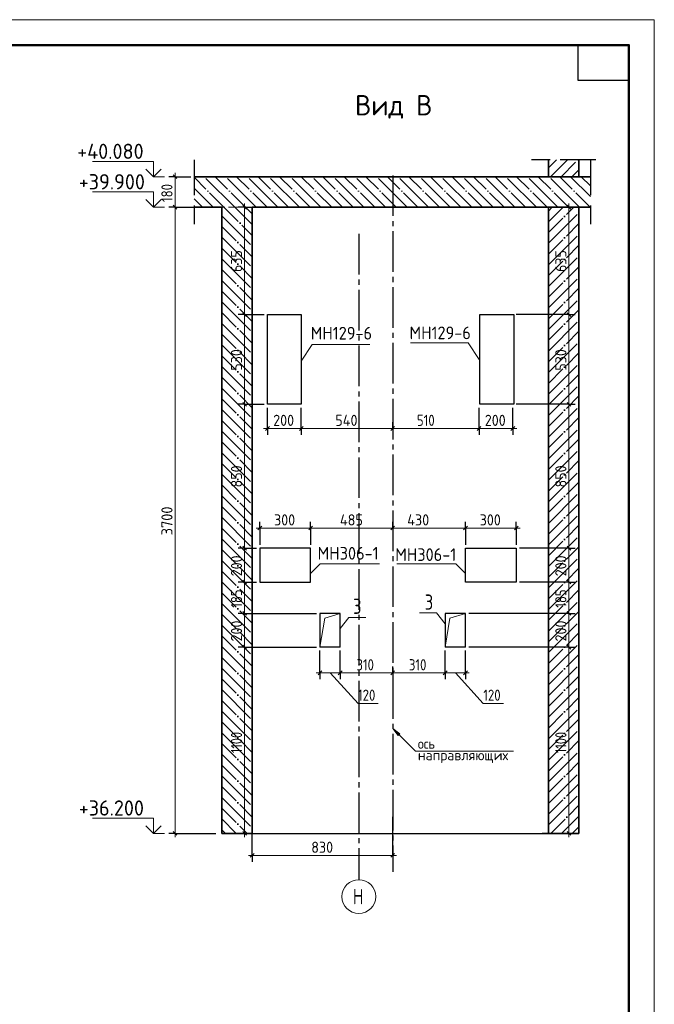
# Model space of a CAD drawing. Header units: millimetres. Extents: x -49773 to 2322955, y -3321 to 58485.
# Tile 423 of 580: x 1646918 to 1659415, y 19753 to 39144. Entities that reach past the tile are written whole.
import ezdxf

# ---------------------------------------------------------------- set-up
doc = ezdxf.new("R2010")
doc.units = ezdxf.units.MM
for name, pattern in [('______11', [500, 400, -50, 0, -50]), ('______2', [270, 200, -70]), ('______4', [900, 700, -200]), ('______5', [1100, 800, -100, 100, -100])]:
    doc.linetypes.add(name, pattern=pattern)
for name, color, linetype, lineweight in [('Standard', 7, 'Continuous', 25), ('Высотная отметки_ общее', 7, 'Continuous', 13), ('Перекрытие (1)', 7, 'Continuous', 35), ('Размерная линия_ общее', 7, 'Continuous', 13), ('Стена_ общее', 7, 'Continuous', 35), ('Стена_ Сборный элемент', 7, 'Continuous', 35), ('Текст_ общее', 7, 'Continuous', 13)]:
    doc.layers.add(name, color=color, linetype=linetype, lineweight=lineweight)
doc.layers.add('Осевая линия_ общее', color=7, linetype='______5', lineweight=13, true_color=0xa0a0a0)
doc.styles.add('ISOCPEUR', font='txt')

msp = doc.modelspace()

# ---------------------------------------------------------------- hatches: boundary and pattern name
at = {"layer": 'Осевая линия_ общее', "linetype": 'Continuous', "lineweight": 13, "transparency": 33554687}
msp.add_hatch(color=7, dxfattribs=at).paths.add_polyline_path([(1654369.9, 25045.8), (1654263.8, 25187.2), (1654405.2, 25081.2)], flags=16)

# ---------------------------------------------------------------- linework, layer by layer
at = {"layer": 'Standard', "color": 7, "linetype": '______4', "lineweight": 25, "transparency": 33554687}
for p, q in [((1650352.4, 36385.7), (1650352.4, 35119)), ((1658263.8, 36386.5), (1656997.1, 36386.5)), ((1658156.3, 36385.7), (1658156.3, 35119))]:
    msp.add_line(p, q, dxfattribs=at)
at = {"layer": 'Standard', "color": 253, "linetype": '______11', "lineweight": 35, "true_color": 0xababab, "transparency": 33554687}
for p, q in [((1657330.5, 36225.1), (1657491.9, 36386.5)), ((1657582, 36052.3), (1657916.2, 36386.5)), ((1650940.5, 35452.3), (1651497.1, 34895.7)), ((1651364.8, 35452.3), (1651497.1, 35320)), ((1657330.5, 34952.3), (1657830.5, 35452.3)), ((1657330.5, 35376.5), (1657406.3, 35452.3)), ((1657330.5, 34528), (1657930.5, 35128)), ((1650897.1, 35071.4), (1651497.1, 34471.4)), ((1650897.1, 34647.2), (1651497.1, 34047.2)), ((1657330.5, 34103.8), (1657930.5, 34703.8)), ((1650897.1, 34222.9), (1651497.1, 33622.9)), ((1657330.5, 33679.5), (1657930.5, 34279.5)), ((1650897.1, 33798.6), (1651497.1, 33198.6)), ((1657330.5, 33255.2), (1657930.5, 33855.2)), ((1650897.1, 33374.4), (1651497.1, 32774.4)), ((1657330.5, 32831), (1657930.5, 33431)), ((1657330.5, 32406.7), (1657930.5, 33006.7)), ((1650897.1, 32950.1), (1651497.1, 32350.1)), ((1657330.5, 31982.4), (1657930.5, 32582.4)), ((1650897.1, 32525.8), (1651497.1, 31925.8)), ((1650897.1, 32101.6), (1651497.1, 31501.6)), ((1657330.5, 31558.2), (1657930.5, 32158.2)), ((1650897.1, 31677.3), (1651497.1, 31077.3)), ((1657330.5, 31133.9), (1657930.5, 31733.9)), ((1650897.1, 31253.1), (1651497.1, 30653.1)), ((1657330.5, 30709.6), (1657930.5, 31309.6)), ((1657330.5, 30285.4), (1657930.5, 30885.4)), ((1650897.1, 30828.8), (1651497.1, 30228.8)), ((1657330.5, 29861.1), (1657930.5, 30461.1)), ((1650897.1, 30404.5), (1651497.1, 29804.5)), ((1650897.1, 29980.3), (1651497.1, 29380.3)), ((1657330.5, 29436.9), (1657930.5, 30036.9)), ((1650897.1, 29556), (1651497.1, 28956)), ((1657330.5, 29012.6), (1657930.5, 29612.6)), ((1650897.1, 29131.7), (1651497.1, 28531.7)), ((1657330.5, 28588.3), (1657930.5, 29188.3)), ((1650897.1, 28707.5), (1651497.1, 28107.5)), ((1657330.5, 28164.1), (1657930.5, 28764.1)), ((1657330.5, 27739.8), (1657930.5, 28339.8)), ((1650897.1, 28283.2), (1651497.1, 27683.2)), ((1650897.1, 27858.9), (1651497.1, 27258.9)), ((1657330.5, 27315.5), (1657930.5, 27915.5)), ((1650897.1, 27434.7), (1651497.1, 26834.7)), ((1657330.5, 26891.3), (1657930.5, 27491.3)), ((1650897.1, 27010.4), (1651497.1, 26410.4)), ((1657330.5, 26467), (1657930.5, 27067)), ((1650897.1, 26586.2), (1651497.1, 25986.1)), ((1657330.5, 26042.7), (1657930.5, 26642.7)), ((1657330.5, 25618.5), (1657930.5, 26218.5)), ((1650897.1, 26161.9), (1651497.1, 25561.9)), ((1657330.5, 25194.2), (1657930.5, 25794.2)), ((1650897.1, 25737.6), (1651497.1, 25137.6)), ((1650897.1, 25313.4), (1651497.1, 24713.4)), ((1657330.5, 24769.9), (1657930.5, 25369.9)), ((1650897.1, 24889.1), (1651497.1, 24289.1)), ((1657330.5, 24345.7), (1657930.5, 24945.7)), ((1650897.1, 24464.8), (1651497.1, 23864.8)), ((1657330.5, 23921.4), (1657930.5, 24521.4)), ((1657330.5, 23497.2), (1657930.5, 24097.2)), ((1650897.1, 24040.6), (1651497.1, 23440.6)), ((1657376.6, 23119), (1657930.5, 23672.9)), ((1650897.1, 23616.3), (1651394.5, 23119)), ((1650897.1, 23192), (1650970.2, 23119)), ((1657800.8, 23119), (1657930.5, 23248.6))]:
    msp.add_line(p, q, dxfattribs=at)
at = {"layer": 'Standard', "color": 7, "linetype": 'Continuous', "lineweight": 35, "transparency": 33554687}
for p, q in [((1657330.5, 36386.5), (1657330.5, 36052.3)), ((1657930.5, 36052.3), (1657930.5, 36386.5)), ((1657330.5, 36052.3), (1650352.4, 36052.3)), ((1658156.3, 36052.3), (1657930.5, 36052.3)), ((1650352.4, 35452.3), (1650897.1, 35452.3)), ((1650897.1, 35452.3), (1650897.1, 23119)), ((1651497.1, 23119), (1651497.1, 35452.3)), ((1651497.1, 35452.3), (1657330.5, 35452.3)), ((1657330.5, 35452.3), (1657330.5, 23119)), ((1657930.5, 23119), (1657930.5, 35452.3)), ((1657930.5, 35452.3), (1658156.3, 35452.3)), ((1650897.1, 23119), (1651497.1, 23119)), ((1657330.5, 23119), (1657930.5, 23119))]:
    msp.add_line(p, q, dxfattribs=at)
at = {"layer": 'Standard', "color": 253, "linetype": '______5', "lineweight": 35, "true_color": 0xababab, "transparency": 33554687}
for p, q in [((1657369.9, 36052.3), (1657704, 36386.5)), ((1657794.1, 36052.3), (1657930.5, 36188.7)), ((1651152.6, 35452.3), (1651497.1, 35107.8)), ((1657330.5, 35164.4), (1657618.4, 35452.3)), ((1657330.5, 34740.2), (1657930.5, 35340.2)), ((1650897.1, 35283.6), (1651497.1, 34683.6)), ((1657330.5, 34315.9), (1657930.5, 34915.9)), ((1650897.1, 34859.3), (1651497.1, 34259.3)), ((1650897.1, 34435), (1651497.1, 33835)), ((1657330.5, 33891.6), (1657930.5, 34491.6)), ((1650897.1, 34010.8), (1651497.1, 33410.8)), ((1657330.5, 33467.4), (1657930.5, 34067.4)), ((1650897.1, 33586.5), (1651497.1, 32986.5)), ((1657330.5, 33043.1), (1657930.5, 33643.1)), ((1650897.1, 33162.2), (1651497.1, 32562.2)), ((1657330.5, 32618.8), (1657930.5, 33218.8)), ((1657330.5, 32194.6), (1657930.5, 32794.6)), ((1650897.1, 32738), (1651497.1, 32138)), ((1650897.1, 32313.7), (1651497.1, 31713.7)), ((1657330.5, 31770.3), (1657930.5, 32370.3)), ((1650897.1, 31889.4), (1651497.1, 31289.4)), ((1657330.5, 31346), (1657930.5, 31946)), ((1650897.1, 31465.2), (1651497.1, 30865.2)), ((1657330.5, 30921.8), (1657930.5, 31521.8)), ((1650897.1, 31040.9), (1651497.1, 30440.9)), ((1657330.5, 30497.5), (1657930.5, 31097.5)), ((1657330.5, 30073.2), (1657930.5, 30673.2)), ((1650897.1, 30616.7), (1651497.1, 30016.7)), ((1650897.1, 30192.4), (1651497.1, 29592.4)), ((1657330.5, 29649), (1657930.5, 30249)), ((1650897.1, 29768.1), (1651497.1, 29168.1)), ((1657330.5, 29224.7), (1657930.5, 29824.7)), ((1650897.1, 29343.9), (1651497.1, 28743.9)), ((1657330.5, 28800.5), (1657930.5, 29400.5)), ((1650897.1, 28919.6), (1651497.1, 28319.6)), ((1657330.5, 28376.2), (1657930.5, 28976.2)), ((1657330.5, 27951.9), (1657930.5, 28551.9)), ((1650897.1, 28495.3), (1651497.1, 27895.3)), ((1657330.5, 27527.7), (1657930.5, 28127.7)), ((1650897.1, 28071.1), (1651497.1, 27471.1)), ((1650897.1, 27646.8), (1651497.1, 27046.8)), ((1657330.5, 27103.4), (1657930.5, 27703.4)), ((1650897.1, 27222.5), (1651497.1, 26622.5)), ((1657330.5, 26679.1), (1657930.5, 27279.1)), ((1650897.1, 26798.3), (1651497.1, 26198.3)), ((1657330.5, 26254.9), (1657930.5, 26854.9)), ((1650897.1, 26374), (1651497.1, 25774)), ((1657330.5, 25830.6), (1657930.5, 26430.6)), ((1657330.5, 25406.3), (1657930.5, 26006.3)), ((1650897.1, 25949.8), (1651497.1, 25349.8)), ((1650897.1, 25525.5), (1651497.1, 24925.5)), ((1657330.5, 24982.1), (1657930.5, 25582.1)), ((1650897.1, 25101.2), (1651497.1, 24501.2)), ((1657330.5, 24557.8), (1657930.5, 25157.8)), ((1650897.1, 24677), (1651497.1, 24077)), ((1657330.5, 24133.5), (1657930.5, 24733.5)), ((1650897.1, 24252.7), (1651497.1, 23652.7)), ((1657330.5, 23709.3), (1657930.5, 24309.3)), ((1657330.5, 23285), (1657930.5, 23885)), ((1650897.1, 23828.4), (1651497.1, 23228.4)), ((1650897.1, 23404.2), (1651182.3, 23119)), ((1657588.7, 23119), (1657930.5, 23460.8))]:
    msp.add_line(p, q, dxfattribs=at)
at = {"layer": 'Standard', "color": 253, "linetype": '______11', "lineweight": 13, "true_color": 0xababab, "transparency": 33554687}
for p, q in [((1650940.5, 35452.3), (1650352.4, 36040.4)), ((1651364.8, 35452.3), (1650764.8, 36052.3)), ((1651789, 35452.3), (1651189, 36052.3)), ((1652213.3, 35452.3), (1651613.3, 36052.3)), ((1652637.6, 35452.3), (1652037.6, 36052.3)), ((1653061.8, 35452.3), (1652461.8, 36052.3)), ((1653486.1, 35452.3), (1652886.1, 36052.3)), ((1653910.4, 35452.3), (1653310.4, 36052.3)), ((1654334.6, 35452.3), (1653734.6, 36052.3)), ((1654758.9, 35452.3), (1654158.9, 36052.3)), ((1655183.2, 35452.3), (1654583.1, 36052.3)), ((1655607.4, 35452.3), (1655007.4, 36052.3)), ((1656031.7, 35452.3), (1655431.7, 36052.3)), ((1656455.9, 35452.3), (1655855.9, 36052.3)), ((1656880.2, 35452.3), (1656280.2, 36052.3)), ((1657304.5, 35452.3), (1656704.5, 36052.3)), ((1657728.7, 35452.3), (1657128.7, 36052.3)), ((1658153, 35452.3), (1657553, 36052.3)), ((1658156.3, 35873.3), (1657977.3, 36052.3)), ((1650516.2, 35452.3), (1650352.4, 35616.2))]:
    msp.add_line(p, q, dxfattribs=at)
at = {"layer": 'Standard', "color": 253, "linetype": '______5', "lineweight": 13, "true_color": 0xababab, "transparency": 33554687}
for p, q in [((1651152.6, 35452.3), (1650552.6, 36052.3)), ((1651576.9, 35452.3), (1650976.9, 36052.3)), ((1652001.2, 35452.3), (1651401.2, 36052.3)), ((1652425.4, 35452.3), (1651825.4, 36052.3)), ((1652849.7, 35452.3), (1652249.7, 36052.3)), ((1653274, 35452.3), (1652674, 36052.3)), ((1653698.2, 35452.3), (1653098.2, 36052.3)), ((1654122.5, 35452.3), (1653522.5, 36052.3)), ((1654546.8, 35452.3), (1653946.8, 36052.3)), ((1654971, 35452.3), (1654371, 36052.3)), ((1655395.3, 35452.3), (1654795.3, 36052.3)), ((1655819.5, 35452.3), (1655219.5, 36052.3)), ((1656243.8, 35452.3), (1655643.8, 36052.3)), ((1656668.1, 35452.3), (1656068.1, 36052.3)), ((1657092.3, 35452.3), (1656492.3, 36052.3)), ((1657516.6, 35452.3), (1656916.6, 36052.3)), ((1657940.9, 35452.3), (1657340.9, 36052.3)), ((1658156.3, 35661.2), (1657765.1, 36052.3)), ((1650728.4, 35452.3), (1650352.4, 35828.3))]:
    msp.add_line(p, q, dxfattribs=at)
at = {"layer": 'Standard', "color": 7, "linetype": 'Continuous', "lineweight": 13, "transparency": 33554687}
msp.add_lwpolyline([(1600015.1, -2855.6), (1659415.1, -2855.6), (1659415.1, 39144.4), (1600015.1, 39144.4), (1600015.1, -2855.6)], close=True, dxfattribs=at)
at = {"layer": 'Standard', "color": 7, "linetype": 'Continuous', "lineweight": 50, "transparency": 33554687}
msp.add_lwpolyline([(1602015.1, 38644.4), (1658915.1, 38644.4), (1658915.1, -2355.6), (1602015.1, -2355.6), (1602015.1, 38644.4)], close=True, dxfattribs=at)
at = {"layer": 'Standard', "color": 7, "linetype": 'Continuous', "lineweight": 25, "transparency": 33554687}
msp.add_lwpolyline([(1658915.1, 38644.4), (1658915.1, 37944.4), (1657915.1, 37944.4), (1657915.1, 38644.4), (1658915.1, 38644.4)], close=True, dxfattribs=at)
at = {"layer": 'Standard', "color": 7, "linetype": 'Continuous', "lineweight": 13, "transparency": 33554687}
for points in [[(1655963.8, 32452.3), (1655750.5, 32781), (1654617.2, 32781)], [(1652463.8, 32417.7), (1652677.1, 32746.4), (1653810.4, 32746.4)], [(1652647.1, 28237.8), (1652835.7, 28426.4), (1654002.4, 28426.4)], [(1655697.1, 28237.8), (1655508.6, 28426.4), (1654341.9, 28426.4)], [(1652830.5, 26785.7), (1652924.8, 27358), (1653230.5, 27452.3)], [(1655297.1, 26785.7), (1655391.4, 27358), (1655697.1, 27452.3)]]:
    msp.add_lwpolyline(points, dxfattribs=at)
at = {"layer": 'Высотная отметки_ общее', "color": 7, "linetype": 'Continuous', "lineweight": 13, "transparency": 33554687}
for p, q in [((1649551.6, 36352.3), (1648351.6, 36352.3)), ((1649551.6, 36052.3), (1649551.6, 36352.3)), ((1649551.6, 36052.3), (1649401.6, 36202.3)), ((1649551.6, 36052.3), (1649701.6, 36202.3)), ((1649551.6, 36052.3), (1649551.6, 36052.3)), ((1649551.6, 36052.3), (1649551.6, 36052.3)), ((1649551.6, 36052.3), (1649772.1, 36052.3)), ((1649551.6, 36052.3), (1649551.6, 36052.3)), ((1649551.6, 36052.3), (1649551.6, 36052.3)), ((1649551.6, 35752.3), (1648351.6, 35752.3)), ((1649551.6, 35452.3), (1649551.6, 35752.3)), ((1649551.6, 35452.3), (1649401.6, 35602.3)), ((1649551.6, 35452.3), (1649701.6, 35602.3)), ((1649551.6, 35452.3), (1649551.6, 35452.3)), ((1649551.6, 35452.3), (1649551.6, 35452.3)), ((1649551.6, 35452.3), (1649772.1, 35452.3)), ((1649551.6, 35452.3), (1649551.6, 35452.3)), ((1649551.6, 35452.3), (1649551.6, 35452.3)), ((1649551.6, 23419), (1648351.6, 23419)), ((1649551.6, 23119), (1649551.6, 23419)), ((1649551.6, 23119), (1649401.6, 23269)), ((1649551.6, 23119), (1649701.6, 23269)), ((1649551.6, 23119), (1649551.6, 23119)), ((1649551.6, 23119), (1649551.6, 23119)), ((1649551.6, 23119), (1649772.1, 23119)), ((1649551.6, 23119), (1649551.6, 23119)), ((1649551.6, 23119), (1649551.6, 23119))]:
    msp.add_line(p, q, dxfattribs=at)
at = {"layer": 'Осевая линия_ общее', "color": 253, "linetype": '______5', "lineweight": -3, "true_color": 0xa0a0a0, "transparency": 33554687}
for p, q in [((1654263.8, 36078.2), (1654263.8, 22359.9)), ((1653597.1, 34924.9), (1653597.1, 22206.6))]:
    msp.add_line(p, q, dxfattribs=at)
at = {"layer": 'Осевая линия_ общее', "color": 7, "linetype": 'Continuous', "lineweight": 13, "transparency": 33554687}
for p, q in [((1654263.8, 25187.2), (1654263.8, 25187.2)), ((1654263.8, 25187.2), (1654263.8, 25187.2)), ((1654263.8, 25187.2), (1654263.8, 25187.2)), ((1654263.8, 25187.2), (1654405.2, 25081.2)), ((1654369.9, 25045.8), (1654263.8, 25187.2)), ((1654405.2, 25081.2), (1654369.9, 25045.8)), ((1654387.6, 25063.5), (1654396.4, 25054.6))]:
    msp.add_line(p, q, dxfattribs=at)
for points in [[(1653230.5, 27154.4), (1653401.4, 27372.8), (1653734.7, 27372.8)], [(1655297.1, 27246), (1655126.3, 27464.3), (1654792.9, 27464.3)], [(1654263.8, 25187.2), (1654711.6, 24739.4), (1656645, 24739.4)]]:
    msp.add_lwpolyline(points, dxfattribs=at)
msp.add_circle((1653597.1, 21873.3), 333.3, dxfattribs=at)
at = {"layer": 'Перекрытие (1)', "color": 7, "linetype": 'Continuous', "lineweight": 13, "transparency": 33554687}
for p, q in [((1657930.5, 36052.3), (1657330.5, 36052.3)), ((1657330.5, 35452.3), (1657930.5, 35452.3))]:
    msp.add_line(p, q, dxfattribs=at)
at = {"layer": 'Размерная линия_ общее', "color": 7, "linetype": 'Continuous', "lineweight": 25, "transparency": 33554687}
for p, q in [((1650015.6, 36014.8), (1649940.6, 36089.8)), ((1650015.6, 35414.8), (1649940.6, 35489.8)), ((1651385.7, 35414.8), (1651310.7, 35489.8)), ((1657772.4, 35414.8), (1657697.4, 35489.8)), ((1651385.7, 33298.2), (1651310.7, 33373.2)), ((1657772.4, 33298.2), (1657697.4, 33373.2)), ((1651385.7, 31531.5), (1651310.7, 31606.5)), ((1657772.4, 31531.5), (1657697.4, 31606.5)), ((1651759.6, 31056.4), (1651834.6, 31131.4)), ((1652426.3, 31056.4), (1652501.3, 31131.4)), ((1654226.3, 31056.4), (1654301.3, 31131.4)), ((1655926.3, 31056.4), (1656001.3, 31131.4)), ((1656593, 31056.4), (1656668, 31131.4)), ((1651609.6, 29094.6), (1651684.6, 29169.6)), ((1652609.6, 29094.6), (1652684.6, 29169.6)), ((1654226.3, 29094.6), (1654301.3, 29169.6)), ((1655659.6, 29094.6), (1655734.6, 29169.6)), ((1656659.6, 29094.6), (1656734.6, 29169.6)), ((1651385.7, 28698.2), (1651310.7, 28773.2)), ((1657772.4, 28698.2), (1657697.4, 28773.2)), ((1651385.7, 28031.5), (1651310.7, 28106.5)), ((1657772.4, 28031.5), (1657697.4, 28106.5)), ((1651385.7, 27414.8), (1651310.7, 27489.8)), ((1657772.4, 27414.8), (1657697.4, 27489.8)), ((1651385.7, 26748.2), (1651310.7, 26823.2)), ((1657772.4, 26748.2), (1657697.4, 26823.2)), ((1652793, 26242.4), (1652868, 26317.4)), ((1653193, 26242.4), (1653268, 26317.4)), ((1654226.3, 26242.4), (1654301.3, 26317.4)), ((1655259.6, 26242.4), (1655334.6, 26317.4)), ((1655659.6, 26242.4), (1655734.6, 26317.4)), ((1650015.6, 23081.5), (1649940.6, 23156.5)), ((1651385.7, 23081.5), (1651310.7, 23156.5)), ((1657772.4, 23081.5), (1657697.4, 23156.5)), ((1651459.6, 22647.9), (1651534.6, 22722.9)), ((1654226.3, 22647.9), (1654301.3, 22722.9))]:
    msp.add_line(p, q, dxfattribs=at)
at = {"layer": 'Размерная линия_ общее', "color": 7, "linetype": 'Continuous', "lineweight": 13, "transparency": 33554687}
for p, q in [((1649978.1, 36052.3), (1649978.1, 36127.3)), ((1649978.1, 35452.3), (1649978.1, 36052.3)), ((1651348.2, 35452.3), (1651348.2, 35527.3)), ((1657734.9, 35452.3), (1657734.9, 35527.3)), ((1651348.2, 33335.7), (1651348.2, 35452.3)), ((1657734.9, 33335.7), (1657734.9, 35452.3)), ((1651348.2, 31569), (1651348.2, 33335.7)), ((1657734.9, 31569), (1657734.9, 33335.7)), ((1651348.2, 28735.7), (1651348.2, 31569)), ((1657734.9, 28735.7), (1657734.9, 31569)), ((1651797.1, 31093.9), (1651722.1, 31093.9)), ((1651797.1, 31093.9), (1652463.8, 31093.9)), ((1652463.8, 31093.9), (1654263.8, 31093.9)), ((1654263.8, 31093.9), (1655963.8, 31093.9)), ((1655963.8, 31093.9), (1656630.5, 31093.9)), ((1656630.5, 31093.9), (1656705.5, 31093.9)), ((1651647.1, 29132.1), (1651572.1, 29132.1)), ((1651647.1, 29132.1), (1652647.1, 29132.1)), ((1652647.1, 29132.1), (1654263.8, 29132.1)), ((1654263.8, 29132.1), (1655697.1, 29132.1)), ((1655697.1, 29132.1), (1656697.1, 29132.1)), ((1656697.1, 29132.1), (1656772.1, 29132.1)), ((1651348.2, 28069), (1651348.2, 28735.7)), ((1657734.9, 28069), (1657734.9, 28735.7)), ((1651348.2, 27452.3), (1651348.2, 28069)), ((1657734.9, 27452.3), (1657734.9, 28069)), ((1651348.2, 26785.7), (1651348.2, 27452.3)), ((1657734.9, 26785.7), (1657734.9, 27452.3)), ((1652830.5, 26279.9), (1652755.5, 26279.9)), ((1652830.5, 26279.9), (1653230.5, 26279.9)), ((1653030.5, 26279.9), (1653580.5, 25679.9)), ((1655297.1, 26279.9), (1655697.1, 26279.9)), ((1655497.1, 26279.9), (1656047.1, 25679.9)), ((1655697.1, 26279.9), (1655772.1, 26279.9)), ((1653580.5, 25679.9), (1653976.5, 25679.9)), ((1656047.1, 25679.9), (1656443.2, 25679.9)), ((1649978.1, 23119), (1649978.1, 23044)), ((1651348.2, 23119), (1651348.2, 23044)), ((1657734.9, 23119), (1657734.9, 23044)), ((1651497.1, 22685.4), (1651422.1, 22685.4)), ((1651497.1, 22685.4), (1654263.8, 22685.4)), ((1654263.8, 22685.4), (1654338.8, 22685.4))]:
    msp.add_line(p, q, dxfattribs=at)
at = {"layer": 'Размерная линия_ общее', "color": 253, "linetype": 'Continuous', "lineweight": -3, "true_color": 0xa0a0a0, "transparency": 33554687}
for p, q in [((1649978.1, 36052.3), (1649853.1, 36052.3)), ((1649978.1, 36052.3), (1650103.1, 36052.3)), ((1649978.1, 36052.3), (1650285.7, 36052.3)), ((1649978.1, 35452.3), (1649853.1, 35452.3)), ((1649978.1, 35452.3), (1650103.1, 35452.3)), ((1649978.1, 35452.3), (1650830.5, 35452.3)), ((1651348.2, 35452.3), (1651223.1, 35452.3)), ((1651348.2, 35452.3), (1651473.1, 35452.3)), ((1651348.2, 35452.3), (1652445.1, 35452.3)), ((1657734.9, 35452.3), (1657277, 35452.3)), ((1657734.9, 35452.3), (1657609.9, 35452.3)), ((1657734.9, 35452.3), (1657859.9, 35452.3)), ((1651348.2, 33335.7), (1651223.1, 33335.7)), ((1651348.2, 33335.7), (1651473.1, 33335.7)), ((1651348.2, 33335.7), (1651730.5, 33335.7)), ((1657734.9, 33335.7), (1657609.9, 33335.7)), ((1657734.9, 33335.7), (1657859.9, 33335.7)), ((1651348.2, 31569), (1651223.1, 31569)), ((1651348.2, 31569), (1651473.1, 31569)), ((1651348.2, 31569), (1651730.5, 31569)), ((1651797.1, 31093.9), (1651797.1, 31502.3)), ((1656630.5, 31093.9), (1656630.5, 31502.3)), ((1657734.9, 31569), (1657609.9, 31569)), ((1657734.9, 31569), (1657859.9, 31569)), ((1651797.1, 31093.9), (1651797.1, 31218.9)), ((1651797.1, 31093.9), (1651797.1, 30968.9)), ((1652463.8, 31093.9), (1652463.8, 31218.9)), ((1652463.8, 31093.9), (1652463.8, 30968.9)), ((1654263.8, 31093.9), (1654263.8, 31218.9)), ((1654263.8, 31093.9), (1654263.8, 30968.9)), ((1654263.8, 31093.9), (1654263.8, 31093.9)), ((1655963.8, 31093.9), (1655963.8, 31218.9)), ((1655963.8, 31093.9), (1655963.8, 30968.9)), ((1656630.5, 31093.9), (1656630.5, 31218.9)), ((1656630.5, 31093.9), (1656630.5, 30968.9)), ((1651647.1, 29132.1), (1651647.1, 29257.1)), ((1651647.1, 29132.1), (1651647.1, 29007.1)), ((1651647.1, 29132.1), (1651647.1, 28802.3)), ((1652647.1, 29132.1), (1652647.1, 29257.1)), ((1652647.1, 29132.1), (1652647.1, 29007.1)), ((1652647.1, 29132.1), (1652647.1, 28802.3)), ((1654263.8, 29132.1), (1654263.8, 29257.1)), ((1654263.8, 29132.1), (1654263.8, 29007.1)), ((1655697.1, 29132.1), (1655697.1, 29257.1)), ((1655697.1, 29132.1), (1655697.1, 29007.1)), ((1655697.1, 29132.1), (1655697.1, 28802.3)), ((1656697.1, 29132.1), (1656697.1, 29257.1)), ((1656697.1, 29132.1), (1656697.1, 29007.1)), ((1656697.1, 29132.1), (1656697.1, 28802.3)), ((1651348.2, 28735.7), (1651223.1, 28735.7)), ((1651348.2, 28735.7), (1651473.1, 28735.7)), ((1651348.2, 28735.7), (1651580.5, 28735.7)), ((1657734.9, 28735.7), (1657609.9, 28735.7)), ((1657734.9, 28735.7), (1657859.9, 28735.7)), ((1651348.2, 28069), (1651223.1, 28069)), ((1651348.2, 28069), (1651473.1, 28069)), ((1651348.2, 28069), (1651580.5, 28069)), ((1657734.9, 28069), (1657609.9, 28069)), ((1657734.9, 28069), (1657859.9, 28069)), ((1651348.2, 27452.3), (1651223.1, 27452.3)), ((1651348.2, 27452.3), (1651473.1, 27452.3)), ((1651348.2, 27452.3), (1652763.8, 27452.3)), ((1657734.9, 27452.3), (1657609.9, 27452.3)), ((1657734.9, 27452.3), (1657859.9, 27452.3)), ((1651348.2, 26785.7), (1651223.1, 26785.7)), ((1651348.2, 26785.7), (1651473.1, 26785.7)), ((1657734.9, 26785.7), (1657609.9, 26785.7)), ((1657734.9, 26785.7), (1657859.9, 26785.7)), ((1652830.5, 26279.9), (1652830.5, 26719)), ((1653230.5, 26279.9), (1653230.5, 26719)), ((1655297.1, 26279.9), (1655297.1, 26719)), ((1655697.1, 26279.9), (1655697.1, 26719)), ((1652830.5, 26279.9), (1652830.5, 26404.9)), ((1653230.5, 26279.9), (1653230.5, 26404.9)), ((1654263.8, 26279.9), (1654263.8, 26404.9)), ((1655297.1, 26279.9), (1655297.1, 26404.9)), ((1655697.1, 26279.9), (1655697.1, 26404.9)), ((1652830.5, 26279.9), (1652830.5, 26154.9)), ((1653230.5, 26279.9), (1653230.5, 26154.9)), ((1654263.8, 26279.9), (1654263.8, 26154.9)), ((1654263.8, 26279.9), (1654263.8, 26279.9)), ((1655297.1, 26279.9), (1655297.1, 26154.9)), ((1655697.1, 26279.9), (1655697.1, 26154.9)), ((1651497.1, 22685.4), (1651497.1, 23367.9)), ((1654263.8, 22685.4), (1654263.8, 23445.7)), ((1649978.1, 23119), (1649853.1, 23119)), ((1649978.1, 23119), (1650103.1, 23119)), ((1649978.1, 23119), (1650782.1, 23119)), ((1651348.2, 23119), (1651223.1, 23119)), ((1651348.2, 23119), (1651473.1, 23119)), ((1651348.2, 23119), (1652047.3, 23119)), ((1657734.9, 23119), (1657208.5, 23119)), ((1657734.9, 23119), (1657609.9, 23119)), ((1657734.9, 23119), (1657859.9, 23119)), ((1651497.1, 22685.4), (1651497.1, 22810.4)), ((1654263.8, 22685.4), (1654263.8, 22810.4)), ((1651497.1, 22685.4), (1651497.1, 22560.4)), ((1654263.8, 22685.4), (1654263.8, 22560.4))]:
    msp.add_line(p, q, dxfattribs=at)
at = {"layer": 'Размерная линия_ общее', "color": 7, "linetype": 'Continuous', "lineweight": 13, "transparency": 33554687}
for points in [[(1649978.1, 23119), (1649978.1, 28923.6), (1649978.1, 28923.6), (1649978.1, 35452.3)], [(1651348.2, 23119), (1651348.2, 24665.3), (1651348.2, 24665.3), (1651348.2, 26785.7)], [(1657734.9, 23119), (1657734.9, 25157.9), (1657734.9, 25157.9), (1657734.9, 26785.7)], [(1653230.5, 26279.9), (1653441.2, 26279.9), (1653441.2, 26279.9), (1653691.5, 26279.9), (1653691.5, 26279.9), (1654263.8, 26279.9)], [(1654263.8, 26279.9), (1654407.3, 26279.9), (1654407.3, 26279.9), (1655297.1, 26279.9)]]:
    msp.add_lwpolyline(points, dxfattribs=at)
at = {"layer": 'Размерная линия_ общее', "color": 253, "linetype": 'Continuous', "lineweight": -3, "true_color": 0xa0a0a0, "transparency": 33554687}
for points in [[(1657734.9, 33335.7), (1657717.9, 33335.7), (1657717.9, 33335.7), (1656697.1, 33335.7)], [(1652463.8, 31093.9), (1652463.8, 31110.9), (1652463.8, 31110.9), (1652463.8, 31110.9), (1652463.8, 31110.9), (1652463.8, 31110.9), (1652463.8, 31110.9), (1652463.8, 31502.3)], [(1655963.8, 31093.9), (1655963.8, 31110.9), (1655963.8, 31110.9), (1655963.8, 31502.3)], [(1657734.9, 31569), (1657717.9, 31569), (1657717.9, 31569), (1657717.9, 31569), (1657717.9, 31569), (1656697.1, 31569)], [(1654263.8, 29132.1), (1654263.8, 29149.1), (1654263.8, 29149.1), (1654263.8, 29149.1), (1654263.8, 29149.1), (1654263.8, 29184.4)], [(1657734.9, 28735.7), (1657717.9, 28735.7), (1657717.9, 28735.7), (1657717.9, 28735.7), (1657717.9, 28735.7), (1657717.9, 28735.7), (1657717.9, 28735.7), (1656763.8, 28735.7)], [(1657734.9, 28069), (1657717.9, 28069), (1657717.9, 28069), (1657717.9, 28069), (1657717.9, 28069), (1657717.9, 28069), (1657717.9, 28069), (1657717.9, 28069), (1657717.9, 28069), (1656763.8, 28069)], [(1657734.9, 27452.3), (1657717.9, 27452.3), (1657717.9, 27452.3), (1657717.9, 27452.3), (1657717.9, 27452.3), (1657717.9, 27452.3), (1657717.9, 27452.3), (1657717.9, 27452.3), (1657717.9, 27452.3), (1657717.9, 27452.3), (1657717.9, 27452.3), (1655763.8, 27452.3)], [(1651348.2, 26785.7), (1652422.3, 26785.7), (1652422.3, 26785.7), (1652763.8, 26785.7)], [(1657734.9, 26785.7), (1657717.9, 26785.7), (1657717.9, 26785.7), (1657717.9, 26785.7), (1657717.9, 26785.7), (1657717.9, 26785.7), (1657717.9, 26785.7), (1657717.9, 26785.7), (1657717.9, 26785.7), (1657717.9, 26785.7), (1657717.9, 26785.7), (1657717.9, 26785.7), (1657717.9, 26785.7), (1655763.8, 26785.7)]]:
    msp.add_lwpolyline(points, dxfattribs=at)
at = {"layer": 'Стена_ общее', "color": 7, "linetype": 'Continuous', "lineweight": 35, "transparency": 33554687}
for p, q in [((1657330.5, 36052.3), (1657930.5, 36052.3)), ((1657930.5, 35452.3), (1657330.5, 35452.3))]:
    msp.add_line(p, q, dxfattribs=at)
at = {"layer": 'Стена_ общее', "color": 253, "linetype": '______2', "lineweight": 18, "true_color": 0xababab, "transparency": 33554687}
msp.add_line((1651497.1, 35452.3), (1650897.1, 35452.3), dxfattribs=at)
at = {"layer": 'Стена_ общее', "color": 7, "linetype": 'Continuous', "lineweight": 25, "transparency": 33554687}
for p, q in [((1652830.5, 27452.3), (1652830.5, 26785.7)), ((1653230.5, 27452.3), (1652830.5, 27452.3)), ((1653230.5, 26785.7), (1653230.5, 27452.3)), ((1655297.1, 27452.3), (1655297.1, 26785.7)), ((1655697.1, 27452.3), (1655297.1, 27452.3)), ((1655697.1, 26785.7), (1655697.1, 27452.3)), ((1653230.5, 26785.7), (1652830.5, 26785.7)), ((1655697.1, 26785.7), (1655297.1, 26785.7)), ((1651497.1, 23119), (1657330.5, 23119))]:
    msp.add_line(p, q, dxfattribs=at)
at = {"layer": 'Стена_ Сборный элемент', "color": 7, "linetype": 'Continuous', "lineweight": 25, "transparency": 33554687}
for p, q in [((1651797.1, 31569), (1651797.1, 33335.7)), ((1651797.1, 33335.7), (1652463.8, 33335.7)), ((1652463.8, 33335.7), (1652463.8, 31569)), ((1655980.5, 31569), (1655980.5, 33335.7)), ((1655980.5, 33335.7), (1656647.1, 33335.7)), ((1656647.1, 33335.7), (1656647.1, 31569)), ((1652463.8, 31569), (1651797.1, 31569)), ((1656647.1, 31569), (1655980.5, 31569)), ((1651647.1, 28735.7), (1651647.1, 28069)), ((1652647.1, 28735.7), (1651647.1, 28735.7)), ((1652647.1, 28069), (1652647.1, 28735.7)), ((1655697.1, 28069), (1655697.1, 28735.7)), ((1655697.1, 28735.7), (1656697.1, 28735.7)), ((1656697.1, 28735.7), (1656697.1, 28069)), ((1651647.1, 28069), (1652647.1, 28069)), ((1656697.1, 28069), (1655697.1, 28069))]:
    msp.add_line(p, q, dxfattribs=at)

# ---------------------------------------------------------------- texts
at = {"layer": 'Standard', "color": 7, "linetype": 'Continuous', "lineweight": 25, "transparency": 33554687, "attachment_point": 7, "style": 'ISOCPEUR'}
for s, insert, char_height, width in [('\\W0.93;МН129-6', (1652649.3, 32845.1), 250, 1364.981), ('\\W0.93;МН129-6', (1654594.7, 32851.7), 250, 1364.974), ('\\W0.93;МН306-1', (1652784.4, 28510.8), 250, 1364.981), ('\\W0.93;МН306-1', (1654313.1, 28483.9), 250, 1364.974), ('\\W0.78;3', (1653484.3, 27441.4), 300, 326.397), ('\\W0.78;3', (1654896.2, 27524.4), 300, 326.407), ('\\W0.80;Н', (1653477.1, 21723.3), 300, 359.83)]:
    msp.add_mtext(s, dxfattribs=dict(at, insert=insert, char_height=char_height, width=width))
at = {"layer": 'Высотная отметки_ общее', "color": 7, "linetype": 'Continuous', "lineweight": 25, "transparency": 33554687, "char_height": 300, "attachment_point": 7, "style": 'ISOCPEUR'}
for s, insert, width in [('\\W0.96;+40.080', (1648051.6, 36402.3), 1522.583), ('\\W0.96;+39.900', (1648081.6, 35802.3), 1492.381), ('\\W0.96;+36.200', (1648081.6, 23469), 1492.381)]:
    msp.add_mtext(s, dxfattribs=dict(at, insert=insert, width=width))
at = {"layer": 'Размерная линия_ общее', "color": 7, "linetype": 'Continuous', "lineweight": 25, "transparency": 33554687, "char_height": 220, "attachment_point": 7, "rotation": 90, "style": 'ISOCPEUR'}
for s, insert, width in [('\\W0.83;180', (1649928.1, 35554.3), 508.571), ('\\W0.91;635', (1651298.1, 34174), 561.988), ('\\W0.91;635', (1657684.9, 34174), 561.988), ('\\W0.91;530', (1651298.1, 32232.3), 561.981), ('\\W0.91;530', (1657684.9, 32232.3), 561.981), ('\\W0.91;850', (1651298.1, 29932.3), 561.981), ('\\W0.91;850', (1657684.9, 29932.3), 561.981), ('\\W0.93;3700', (1649928.1, 28988.7), 718.101), ('\\W0.91;200', (1651298.1, 28182.3), 561.988), ('\\W0.91;200', (1657684.9, 28182.3), 561.988), ('\\W0.83;185', (1651298.1, 27562.7), 508.571), ('\\W0.83;185', (1657684.9, 27562.7), 508.571), ('\\W0.91;200', (1651298.1, 26899), 561.988), ('\\W0.91;200', (1657684.9, 26899), 561.988), ('\\W0.80;1100', (1651298.1, 24699.3), 615.719), ('\\W0.80;1100', (1657684.9, 24699.3), 615.719)]:
    msp.add_mtext(s, dxfattribs=dict(at, insert=insert, width=width))
at = {"layer": 'Размерная линия_ общее', "color": 7, "linetype": 'Continuous', "lineweight": 25, "transparency": 33554687, "char_height": 220, "attachment_point": 7, "style": 'ISOCPEUR'}
for s, insert, width in [('\\W0.91;200', (1651910.5, 31143.9), 561.988), ('\\W0.92;540', (1653132.8, 31143.9), 584.438), ('\\W0.83;510', (1654740.8, 31143.9), 508.571), ('\\W0.91;200', (1656077.1, 31143.9), 561.988), ('\\W0.91;300', (1651927.1, 29182.1), 561.996), ('\\W0.92;485', (1653224.5, 29182.1), 584.438), ('\\W0.92;430', (1654549.5, 29182.1), 584.438), ('\\W0.91;300', (1655977.1, 29182.1), 561.988), ('\\W0.83;310', (1653549.1, 26329.9), 508.571), ('\\W0.83;310', (1654582.5, 26329.9), 508.571), ('\\W0.83;120', (1653580.5, 25729.9), 508.571), ('\\W0.83;120', (1656047.1, 25729.9), 508.571), ('\\W0.91;830', (1652660.5, 22735.4), 561.996)]:
    msp.add_mtext(s, dxfattribs=dict(at, insert=insert, width=width))
at = {"layer": 'Стена_ общее', "color": 7, "linetype": 'Continuous', "lineweight": 35, "transparency": 33554687, "insert": (1653520.9, 37196.2), "char_height": 400, "width": 1628.724, "attachment_point": 7, "style": 'ISOCPEUR'}
msp.add_mtext('\\W0.95;Вид В', dxfattribs=at)
at = {"layer": 'Текст_ общее', "color": 7, "linetype": 'Continuous', "lineweight": 18, "transparency": 33554687, "char_height": 200, "attachment_point": 7, "style": 'ISOCPEUR'}
for s, insert, width in [('\\W0.91;ось', (1654758.8, 24785), 490.684), ('\\W0.98;направляющих', (1654758.8, 24505), 1906.69)]:
    msp.add_mtext(s, dxfattribs=dict(at, insert=insert, width=width))

doc.saveas('drawing.dxf')
